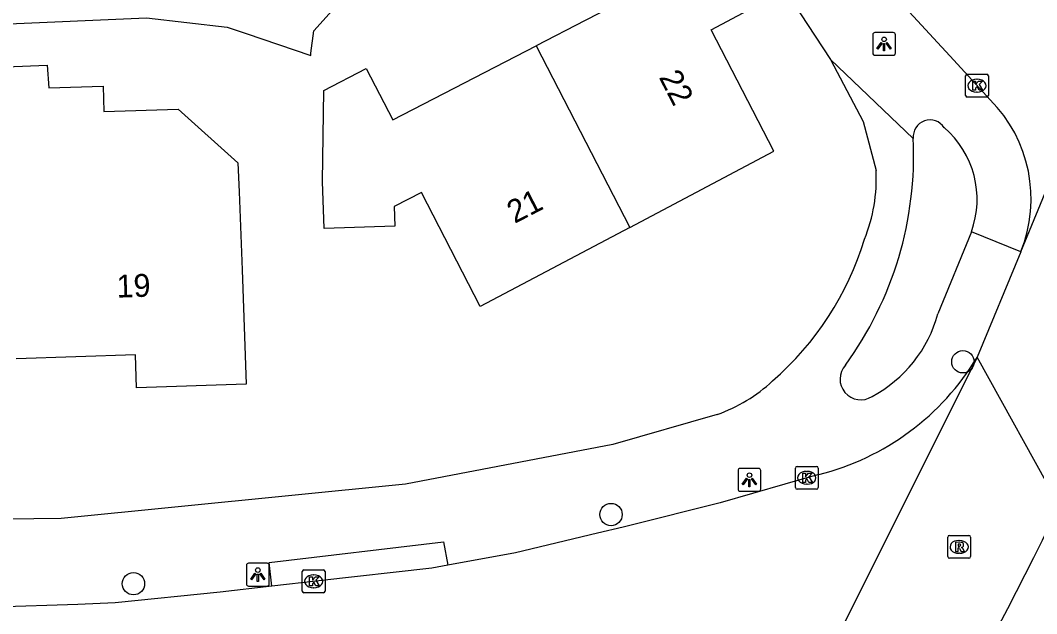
# Model space of a CAD drawing. Extents: x 160356 to 161355, y 381727 to 382845.
# Drawn here: x 160910.72 to 160955.22, y 382142.27 to 382168.23 of the extents above; entities that cross this region are included whole.
import ezdxf

# ---------------------------------------------------------------- set-up
doc = ezdxf.new("R2010")
doc.units = 0
for name, color, linetype in [('IMGEO_Boom', 7, 'Continuous'), ('IMGEO_Kolk', 7, 'Continuous'), ('IMGEO_Lichtpunt', 7, 'Continuous'), ('IMGEO_Pand', 7, 'Continuous'), ('IMGEO_Pand_nummerreeks', 7, 'Continuous'), ('IMGEO_Rijbaan_lokaal_open', 7, 'Continuous'), ('IMGEO_Rioolput', 7, 'Continuous'), ('IMGEO_Voetpad_open', 7, 'Continuous')]:
    doc.layers.add(name, color=color, linetype=linetype)

msp = doc.modelspace()

# ---------------------------------------------------------------- linework, layer by layer
at = {"layer": 'IMGEO_Boom'}
for centre in [(160951.989, 382153.291), (160936.584, 382146.61), (160915.676, 382143.584)]:
    msp.add_circle(centre, 0.489, dxfattribs=at)
at = {"layer": 'IMGEO_Kolk'}
for p, q in [((160952.103, 382164.946), (160952.103, 382165.798)), ((160952.178, 382165.872), (160953.03, 382165.872)), ((160953.104, 382165.798), (160953.104, 382164.946)), ((160952.591, 382165.652), (160952.616, 382165.652)), ((160953.03, 382164.872), (160952.178, 382164.872)), ((160952.614, 382165.092), (160952.589, 382165.092)), ((160944.653, 382147.791), (160944.653, 382148.643)), ((160944.728, 382148.717), (160945.58, 382148.717)), ((160945.141, 382148.497), (160945.166, 382148.497)), ((160945.654, 382148.643), (160945.654, 382147.791)), ((160945.164, 382147.937), (160945.139, 382147.937)), ((160945.58, 382147.717), (160944.728, 382147.717)), ((160923.064, 382143.262), (160923.064, 382144.114)), ((160923.139, 382144.188), (160923.991, 382144.188)), ((160923.552, 382143.968), (160923.577, 382143.968)), ((160924.065, 382144.114), (160924.065, 382143.262)), ((160923.575, 382143.408), (160923.55, 382143.408)), ((160923.991, 382143.188), (160923.139, 382143.188))]:
    msp.add_line(p, q, dxfattribs=at)
for points in [[(160952.103, 382164.946), (160952.103, 382165.798)], [(160952.178, 382165.872), (160953.03, 382165.872)], [(160953.104, 382165.798), (160953.104, 382164.946)], [(160952.424, 382165.572), (160952.547, 382165.572), (160952.547, 382165.421), (160952.677, 382165.572), (160952.841, 382165.572), (160952.695, 382165.421), (160952.848, 382165.172), (160952.696, 382165.172), (160952.611, 382165.336), (160952.547, 382165.269), (160952.547, 382165.172), (160952.424, 382165.172), (160952.424, 382165.572)], [(160953.03, 382164.872), (160952.178, 382164.872)], [(160944.653, 382147.791), (160944.653, 382148.643)], [(160944.728, 382148.717), (160945.58, 382148.717)], [(160944.974, 382148.417), (160945.097, 382148.417), (160945.097, 382148.266), (160945.227, 382148.417), (160945.391, 382148.417), (160945.245, 382148.266), (160945.398, 382148.017), (160945.246, 382148.017), (160945.161, 382148.181), (160945.097, 382148.114), (160945.097, 382148.017), (160944.974, 382148.017), (160944.974, 382148.417)], [(160945.654, 382148.643), (160945.654, 382147.791)], [(160945.58, 382147.717), (160944.728, 382147.717)], [(160923.064, 382143.262), (160923.064, 382144.114)], [(160923.139, 382144.188), (160923.991, 382144.188)], [(160923.385, 382143.888), (160923.508, 382143.888), (160923.508, 382143.737), (160923.638, 382143.888), (160923.802, 382143.888), (160923.656, 382143.737), (160923.809, 382143.488), (160923.657, 382143.488), (160923.572, 382143.652), (160923.508, 382143.585), (160923.508, 382143.488), (160923.385, 382143.488), (160923.385, 382143.888)], [(160924.065, 382144.114), (160924.065, 382143.262)], [(160923.991, 382143.188), (160923.139, 382143.188)]]:
    msp.add_lwpolyline(points, dxfattribs=at)
for centre, start, end in [((160952.18, 382165.796), 91.552, 178.448), ((160952.18, 382165.796), 91.552, 178.448), ((160953.028, 382165.796), 1.552, 88.448), ((160953.028, 382165.796), 1.552, 88.448), ((160952.18, 382164.948), 181.552, 268.448), ((160952.18, 382164.948), 181.552, 268.448), ((160953.028, 382164.948), 271.552, 358.448), ((160953.028, 382164.948), 271.552, 358.448), ((160944.73, 382148.641), 91.552, 178.448), ((160944.73, 382148.641), 91.552, 178.448), ((160945.578, 382148.641), 1.552, 88.448), ((160945.578, 382148.641), 1.552, 88.448), ((160944.73, 382147.793), 181.552, 268.448), ((160944.73, 382147.793), 181.552, 268.448), ((160945.578, 382147.793), 271.552, 358.448), ((160945.578, 382147.793), 271.552, 358.448), ((160923.141, 382144.112), 91.552, 178.448), ((160923.141, 382144.112), 91.552, 178.448), ((160923.989, 382144.112), 1.552, 88.448), ((160923.989, 382144.112), 1.552, 88.448), ((160923.141, 382143.264), 181.552, 268.448), ((160923.141, 382143.264), 181.552, 268.448), ((160923.989, 382143.264), 271.552, 358.448), ((160923.989, 382143.264), 271.552, 358.448)]:
    msp.add_arc(centre, 0.0765, start, end, dxfattribs=at)
for centre, major_axis, ratio, start_param, end_param in [((160952.59, 382165.372), (-0.387, 0.002), 0.722429, 4.712389, 7.853982), ((160952.615, 382165.372), (-0.39, 0.002), 0.717154, 1.570796, 4.712389), ((160945.14, 382148.217), (-0.387, 0.002), 0.722429, 4.712389, 7.853982), ((160945.165, 382148.217), (-0.39, 0.002), 0.717154, 1.570796, 4.712389), ((160923.551, 382143.688), (-0.387, 0.002), 0.722429, 4.712389, 7.853982), ((160923.576, 382143.688), (-0.39, 0.002), 0.717154, 1.570796, 4.712389)]:
    msp.add_ellipse(centre, major_axis=major_axis, ratio=ratio, start_param=start_param, end_param=end_param, dxfattribs=at)
at = {"layer": 'IMGEO_Lichtpunt'}
for p, q in [((160948.04, 382167.601), (160948.04, 382166.794)), ((160948.04, 382167.601), (160948.04, 382166.794)), ((160948.942, 382167.696), (160948.134, 382167.696)), ((160948.942, 382167.696), (160948.134, 382167.696)), ((160949.036, 382166.794), (160949.036, 382167.601)), ((160949.036, 382166.794), (160949.036, 382167.601)), ((160948.134, 382166.7), (160948.942, 382166.7)), ((160948.134, 382166.7), (160948.942, 382166.7)), ((160942.144, 382148.533), (160942.144, 382147.726)), ((160942.144, 382148.533), (160942.144, 382147.726)), ((160943.046, 382148.628), (160942.238, 382148.628)), ((160943.046, 382148.628), (160942.238, 382148.628)), ((160943.14, 382147.726), (160943.14, 382148.533)), ((160943.14, 382147.726), (160943.14, 382148.533)), ((160942.238, 382147.632), (160943.046, 382147.632)), ((160942.238, 382147.632), (160943.046, 382147.632)), ((160920.622, 382144.382), (160920.622, 382143.575)), ((160920.622, 382144.382), (160920.622, 382143.575)), ((160921.524, 382144.477), (160920.716, 382144.477)), ((160921.524, 382144.477), (160920.716, 382144.477)), ((160921.618, 382143.575), (160921.618, 382144.382)), ((160921.618, 382143.575), (160921.618, 382144.382)), ((160920.716, 382143.481), (160921.524, 382143.481)), ((160920.716, 382143.481), (160921.524, 382143.481))]:
    msp.add_line(p, q, dxfattribs=at)
for points in [[(160948.414, 382167.265), (160948.453, 382167.237), (160948.265, 382166.975), (160948.227, 382167.002), (160948.414, 382167.265)], [(160948.516, 382167.217), (160948.563, 382167.217), (160948.563, 382166.895), (160948.516, 382166.895), (160948.516, 382167.217)], [(160948.626, 382167.237), (160948.664, 382167.264), (160948.851, 382167.002), (160948.812, 382166.974), (160948.626, 382167.237)], [(160942.518, 382148.197), (160942.557, 382148.169), (160942.369, 382147.907), (160942.331, 382147.934), (160942.518, 382148.197)], [(160942.62, 382148.149), (160942.667, 382148.149), (160942.667, 382147.827), (160942.62, 382147.827), (160942.62, 382148.149)], [(160942.73, 382148.169), (160942.768, 382148.196), (160942.955, 382147.934), (160942.916, 382147.906), (160942.73, 382148.169)], [(160920.996, 382144.046), (160921.035, 382144.018), (160920.847, 382143.756), (160920.809, 382143.783), (160920.996, 382144.046)], [(160921.098, 382143.998), (160921.145, 382143.998), (160921.145, 382143.676), (160921.098, 382143.676), (160921.098, 382143.998)], [(160921.208, 382144.018), (160921.246, 382144.045), (160921.433, 382143.783), (160921.394, 382143.755), (160921.208, 382144.018)]]:
    msp.add_lwpolyline(points, dxfattribs=at)
for centre in [(160948.539, 382167.399), (160942.643, 382148.331), (160921.121, 382144.18)]:
    msp.add_circle(centre, 0.0994, dxfattribs=at)
for centre, start, end in [((160948.134, 382167.601), 90, 180), ((160948.134, 382167.601), 90, 180), ((160948.942, 382167.601), 0, 90), ((160948.942, 382167.601), 0, 90), ((160948.134, 382166.794), 180, 270), ((160948.134, 382166.794), 180, 270), ((160948.942, 382166.794), 270, 0), ((160948.942, 382166.794), 270, 360), ((160942.238, 382148.533), 90, 180), ((160942.238, 382148.533), 90, 180), ((160943.046, 382148.533), 0, 90), ((160943.046, 382148.533), 0, 90), ((160942.238, 382147.726), 180, 270), ((160942.238, 382147.726), 180, 270), ((160943.046, 382147.726), 270, 0), ((160943.046, 382147.726), 270, 360), ((160920.716, 382144.382), 90, 180), ((160920.716, 382144.382), 90, 180), ((160921.524, 382144.382), 0, 90), ((160921.524, 382144.382), 0, 90), ((160920.716, 382143.575), 180, 270), ((160920.716, 382143.575), 180, 270), ((160921.524, 382143.575), 270, 0), ((160921.524, 382143.575), 270, 360)]:
    msp.add_arc(centre, 0.0946, start, end, dxfattribs=at)
at = {"layer": 'IMGEO_Pand'}
for points in [[(160937.123, 382178.574), (160936.87, 382178.345), (160937.333, 382177.833), (160935.333, 382176.021), (160938.537, 382169.811), (160935.45, 382168.219), (160933.308, 382167.114)], [(160937.409, 382159.172), (160943.711, 382162.502), (160940.965, 382167.81), (160944.211, 382169.542)], [(160937.409, 382159.172), (160930.861, 382155.712), (160928.285, 382160.704), (160927.088, 382160.086), (160927.117, 382159.231), (160924.029, 382159.125), (160923.958, 382161.185), (160924.012, 382165.162), (160925.869, 382166.121), (160927.028, 382163.874), (160933.308, 382167.114)], [(160933.308, 382167.114), (160937.409, 382159.172)], [(160910.087, 382166.2), (160911.893, 382166.262), (160911.964, 382165.274), (160914.342, 382165.355), (160914.38, 382164.234), (160917.637, 382164.345), (160920.247, 382162.002), (160920.299, 382160.728), (160920.437, 382157.318), (160920.609, 382152.32), (160915.814, 382152.155), (160915.764, 382153.6), (160910.544, 382153.42)]]:
    msp.add_lwpolyline(points, dxfattribs=at)
at = {"layer": 'IMGEO_Rijbaan_lokaal_open'}
for points in [[(160939.358, 382179.768), (160941.846, 382177.047), (160951.591, 382166.481), (160953.182, 382164.756)], [(160954.521, 382158.109), (160963.411, 382179.643)], [(160954.521, 382158.109), (160952.606, 382153.487)], [(160952.606, 382153.487), (160944.876, 382138.022)], [(160956.212, 382146.984), (160952.606, 382153.487)], [(160945.683, 382148.365), (160945.154, 382148.219), (160944.193, 382147.941), (160941.355, 382147.122), (160937.352, 382146.112), (160937.117, 382146.054), (160935.99, 382145.795), (160932.407, 382144.936), (160929.442, 382144.394)], [(160929.442, 382144.394), (160928.744, 382144.266), (160923.79, 382143.715), (160921.74, 382143.475)], [(160921.74, 382143.475), (160919.464, 382143.209), (160914.88, 382142.752), (160913.235, 382142.68), (160909.593, 382142.551), (160905.894, 382142.494)]]:
    msp.add_lwpolyline(points, dxfattribs=at)
for centre, radius, start, end in [((160948.843, 382160.424), 6.131, 337.8214, 44.9575), ((160942.982, 382159.255), 11.22, 283.9287, 329.0633), ((160705.893, 382270.281), 279.037, 328.27849, 333.77696)]:
    msp.add_arc(centre, radius, start, end, dxfattribs=at)
at = {"layer": 'IMGEO_Rioolput'}
for p, q in [((160951.4, 382145.695), (160952.252, 382145.695)), ((160951.325, 382144.769), (160951.325, 382145.621)), ((160951.813, 382145.475), (160951.838, 382145.475)), ((160952.326, 382145.621), (160952.326, 382144.769)), ((160951.836, 382144.915), (160951.811, 382144.915)), ((160952.252, 382144.695), (160951.4, 382144.695))]:
    msp.add_line(p, q, dxfattribs=at)
for points in [[(160951.4, 382145.695), (160952.252, 382145.695)], [(160951.325, 382144.769), (160951.325, 382145.621)], [(160951.914, 382145.393), (160951.662, 382145.395), (160951.662, 382144.995)], [(160951.84, 382145.314), (160951.786, 382145.314), (160951.786, 382145.233)], [(160951.786, 382145.233), (160951.838, 382145.233)], [(160952.326, 382145.621), (160952.326, 382144.769)], [(160951.662, 382144.995), (160951.786, 382144.995), (160951.786, 382145.157), (160951.797, 382145.157)], [(160951.844, 382145.128), (160951.915, 382144.995), (160952.055, 382144.995), (160951.99, 382145.121)], [(160952.252, 382144.695), (160951.4, 382144.695)]]:
    msp.add_lwpolyline(points, dxfattribs=at)
for centre, radius, start, end in [((160951.402, 382145.619), 0.0765, 91.552, 178.448), ((160951.402, 382145.619), 0.0765, 91.552, 178.448), ((160952.25, 382145.619), 0.0765, 1.552, 88.448), ((160952.25, 382145.619), 0.0765, 1.552, 88.448), ((160951.822, 382145.422), 0.19, 274.7715, 282.9687), ((160951.846, 382145.218), 0.0964, 77.0061, 93.1865), ((160951.86, 382145.275), 0.0378, 276.6634, 79.6772), ((160951.913, 382145.283), 0.109, 350.3612, 89.416), ((160951.911, 382145.283), 0.112, 277.5842, 350.9817), ((160951.402, 382144.771), 0.0765, 181.552, 268.448), ((160951.402, 382144.771), 0.0765, 181.552, 268.448), ((160951.796, 382145.104), 0.0533, 26.0293, 88.6989), ((160951.895, 382145.068), 0.108, 29.5134, 73.7905), ((160952.25, 382144.771), 0.0765, 271.552, 358.448), ((160952.25, 382144.771), 0.0765, 271.552, 358.448)]:
    msp.add_arc(centre, radius, start, end, dxfattribs=at)
for centre, major_axis, ratio, start_param, end_param in [((160951.812, 382145.195), (-0.387, 0.002), 0.722429, 4.712389, 7.853982), ((160951.837, 382145.195), (-0.39, 0.002), 0.717154, 1.570796, 4.712389)]:
    msp.add_ellipse(centre, major_axis=major_axis, ratio=ratio, start_param=start_param, end_param=end_param, dxfattribs=at)
at = {"layer": 'IMGEO_Voetpad_open'}
for points in [[(160888.319, 382174.891), (160891.281, 382173.906), (160909.88, 382168.066), (160916.242, 382168.336), (160919.782, 382167.929), (160920.612, 382167.649), (160923.436, 382166.695), (160923.447, 382166.786), (160923.566, 382167.766), (160927.535, 382172.19)], [(160944.211, 382169.542), (160946.191, 382166.51)], [(160949.815, 382163.067), (160946.191, 382166.51)], [(160946.191, 382166.51), (160947.629, 382163.803), (160948.191, 382161.665)], [(160952.359, 382158.979), (160950.897, 382155.387)], [(160954.521, 382158.109), (160952.359, 382158.979)], [(160941.236, 382150.985), (160936.668, 382149.668), (160927.585, 382147.945), (160912.511, 382146.44), (160892.262, 382146.19), (160883.523, 382146.478), (160861.945, 382147.694), (160857.445, 382148.104)], [(160921.74, 382143.475), (160921.623, 382144.508), (160929.254, 382145.417), (160929.442, 382144.394)]]:
    msp.add_lwpolyline(points, dxfattribs=at)
for centre, radius, start, end in [((160950.548, 382163.135), 0.736, 32.8164, 185.2948), ((160948.482, 382160.398), 4.129, 339.8991, 49.4307), ((160934.254, 382162.325), 15.578, 323.9034, 2.7299), ((160940.972, 382161.331), 7.226, 338.2865, 2.653), ((160934.803, 382162.614), 13.477, 311.0626, 342.9234), ((160945.232, 382156.949), 5.876, 298.2003, 344.5884), ((160947.521, 382152.539), 0.911, 138.1668, 302.3954), ((160938.865, 382157.622), 7.048, 289.6583, 312.8247)]:
    msp.add_arc(centre, radius, start, end, dxfattribs=at)

# ---------------------------------------------------------------- texts
at = {"layer": 'IMGEO_Pand_nummerreeks'}
for s, rotation, p in [('22', 297.2959, (160938.664, 382165.741)), ('21', 27.2916, (160932.362, 382159.322)), ('19', 1.971, (160914.95, 382156.095))]:
    msp.add_text(s, height=1, rotation=rotation, dxfattribs=at).set_placement(p)

doc.saveas('drawing.dxf')
